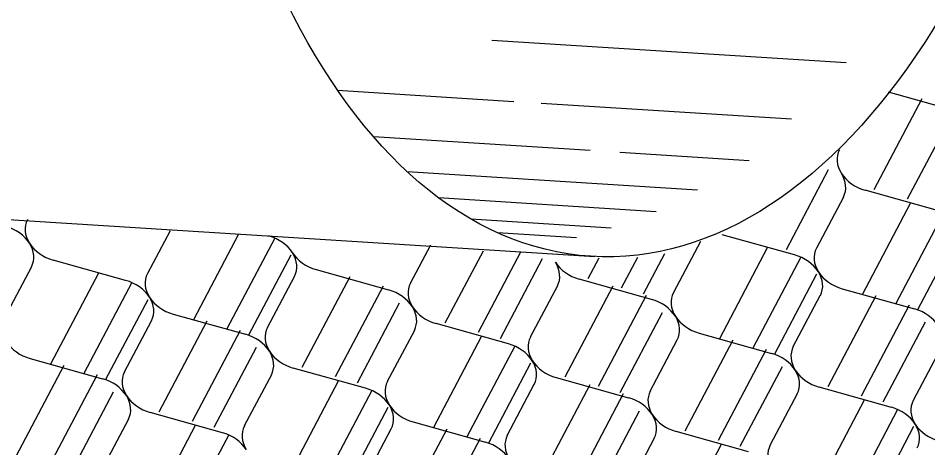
# Model space of a CAD drawing. Extents: x 638850 to 644908, y 297188 to 298900.
# Drawn here: x 639957.02 to 639998.96, y 297860.6 to 297880.4 of the extents above; entities that cross this region are included whole.
import ezdxf

# ---------------------------------------------------------------- set-up
doc = ezdxf.new("R2010")
doc.units = 0
doc.layers.add('1', color=7, linetype='Continuous')
doc.layers.add('2', color=7, linetype='Continuous')

msp = doc.modelspace()

# ---------------------------------------------------------------- linework, layer by layer
at = {"layer": '1'}
for p, q in [((639978.858, 297879.386), (639995.199, 297878.355)), ((639971.752, 297877.081), (639979.868, 297876.569)), ((639981.141, 297876.488), (639992.677, 297875.76)), ((639973.405, 297874.944), (639983.395, 297874.314)), ((639984.766, 297874.227), (639990.722, 297873.851)), ((639974.959, 297873.338), (639988.343, 297872.494)), ((639976.409, 297872.132), (639986.445, 297871.499)), ((639944.568, 297871.879), (639983.606, 297869.416)), ((639977.894, 297871.153), (639984.366, 297870.745)), ((639979.127, 297870.518), (639982.765, 297870.289))]:
    msp.add_line(p, q, dxfattribs=at)
msp.add_ellipse((639985.757, 297906.267), major_axis=(2.325, 36.841), ratio=0.564762, dxfattribs=at)
at = {"layer": '2'}
for p, q in [((639997.137, 297877.007), (640000.476, 297876.075)), ((639998.69, 297876.68), (639996.479, 297872.491)), ((640000.23, 297876.253), (639998.018, 297872.061)), ((639994.371, 297873.413), (639992.426, 297869.727)), ((639999.413, 297871.539), (639996.074, 297872.472)), ((639995.07, 297872.16), (639993.824, 297869.803)), ((639998.156, 297871.866), (639995.945, 297867.676)), ((639999.696, 297871.439), (639997.484, 297867.247)), ((639964.025, 297870.607), (639962.981, 297868.632)), ((639967.164, 297870.413), (639965.102, 297866.505)), ((639968.853, 297870.268), (639966.641, 297866.076)), ((639992.82, 297869.49), (639989.48, 297870.423)), ((640000.43, 297870.647), (639998.486, 297866.961)), ((639975.106, 297868.193), (639976.042, 297869.963)), ((639988.476, 297870.111), (639987.23, 297867.754)), ((639969.588, 297869.476), (639967.643, 297865.79)), ((639978.454, 297869.671), (639976.698, 297866.343)), ((639980.187, 297869.612), (639978.236, 297865.914)), ((639986.819, 297869.548), (639985.832, 297867.678)), ((639991.562, 297869.817), (639989.351, 297865.627)), ((639961.977, 297868.319), (639958.638, 297869.252)), ((639981.183, 297869.314), (639979.238, 297865.628)), ((639983.791, 297869.339), (639983.292, 297868.393)), ((639985.571, 297869.366), (639984.83, 297867.963)), ((639993.102, 297869.39), (639990.89, 297865.198)), ((639957.633, 297868.94), (639956.387, 297866.583)), ((639960.719, 297868.646), (639958.509, 297864.456)), ((639970.762, 297868.813), (639974.101, 297867.88)), ((639993.837, 297868.598), (639991.892, 297864.912)), ((639962.259, 297868.219), (639960.047, 297864.026)), ((639968.512, 297866.144), (639969.758, 297868.501)), ((639972.314, 297868.484), (639970.104, 297864.294)), ((639986.226, 297867.441), (639982.887, 297868.374)), ((639973.855, 297868.057), (639971.643, 297863.865)), ((639981.882, 297868.062), (639980.636, 297865.705)), ((639984.439, 297868.045), (639982.228, 297863.855)), ((639995.011, 297867.935), (639998.35, 297867.002)), ((639962.994, 297867.427), (639961.049, 297863.741)), ((639985.979, 297867.618), (639983.767, 297863.426)), ((639992.761, 297865.266), (639994.007, 297867.623)), ((639996.565, 297867.605), (639994.355, 297863.415)), ((639974.589, 297867.265), (639972.644, 297863.579)), ((639998.105, 297867.178), (639995.893, 297862.986)), ((639964.168, 297866.764), (639967.507, 297865.831)), ((639986.714, 297866.826), (639984.769, 297863.14)), ((639961.918, 297864.094), (639963.164, 297866.452)), ((639965.721, 297866.435), (639963.51, 297862.245)), ((639979.632, 297865.392), (639976.293, 297866.325)), ((639998.84, 297866.386), (639996.895, 297862.7)), ((639967.261, 297866.008), (639965.049, 297861.816)), ((639975.288, 297866.013), (639974.042, 297863.655)), ((639978.376, 297865.718), (639976.165, 297861.528)), ((639988.417, 297865.886), (639991.756, 297864.953)), ((639979.916, 297865.291), (639977.704, 297861.098)), ((639986.167, 297863.216), (639987.413, 297865.574)), ((639989.972, 297865.558), (639987.762, 297861.368)), ((639967.995, 297865.216), (639966.05, 297861.53)), ((639991.513, 297865.131), (639989.301, 297860.939)), ((639999.539, 297865.134), (639998.293, 297862.776)), ((639957.574, 297864.715), (639960.914, 297863.782)), ((639980.651, 297864.499), (639978.706, 297860.813)), ((639959.127, 297864.386), (639956.916, 297860.196)), ((639973.038, 297863.343), (639969.699, 297864.276)), ((639992.247, 297864.339), (639990.302, 297860.653)), ((639960.667, 297863.959), (639958.455, 297859.767)), ((639968.695, 297863.964), (639967.448, 297861.606)), ((639971.783, 297863.671), (639969.573, 297859.481)), ((639981.823, 297863.837), (639985.162, 297862.904)), ((639961.401, 297863.167), (639959.457, 297859.481)), ((639973.323, 297863.244), (639971.111, 297859.051)), ((639979.575, 297861.166), (639980.819, 297863.525)), ((639983.379, 297863.509), (639981.168, 297859.319)), ((639997.289, 297862.464), (639993.951, 297863.399)), ((639984.919, 297863.082), (639982.707, 297858.89)), ((639992.946, 297863.086), (639991.7, 297860.729)), ((639996.032, 297862.793), (639993.822, 297858.603)), ((639974.058, 297862.452), (639972.113, 297858.766)), ((639985.653, 297862.29), (639983.709, 297858.604)), ((639997.572, 297862.366), (639995.36, 297858.173)), ((639962.101, 297861.914), (639960.854, 297859.557)), ((639966.444, 297861.294), (639963.105, 297862.227)), ((639965.189, 297861.622), (639962.979, 297857.432)), ((639972.982, 297859.119), (639974.226, 297861.477)), ((639976.785, 297861.46), (639974.574, 297857.27)), ((639975.232, 297861.789), (639978.569, 297860.855)), ((639998.307, 297861.574), (639996.362, 297857.888)), ((639966.729, 297861.195), (639964.518, 297857.002)), ((639978.325, 297861.033), (639976.113, 297856.841)), ((639986.353, 297861.037), (639985.106, 297858.68)), ((639990.696, 297860.417), (639987.357, 297861.35)), ((639989.438, 297860.744), (639987.228, 297856.554))]:
    msp.add_line(p, q, dxfattribs=at)
for centre, start_param, end_param in [((639996.33, 297873.669), 6.186654, 7.077676), ((639996.33, 297873.669), 0.794491, 1.685512), ((639993.626, 297872.828), 3.045062, 3.936083), ((639958.893, 297870.449), 6.186654, 7.077676), ((639956.189, 297869.609), 3.936083, 4.827105), ((639968.314, 297869.17), 3.936083, 4.827105), ((639958.893, 297870.449), 0.794491, 1.685512), ((639956.189, 297869.609), 3.045062, 3.936083), ((639968.314, 297869.17), 3.045062, 3.936083), ((639971.018, 297870.01), 0.794491, 1.685512), ((639992.564, 297868.292), 3.936083, 4.827105), ((639995.268, 297869.132), 6.186654, 7.077676), ((639983.143, 297869.571), 0.794491, 1.685512), ((639980.439, 297868.731), 3.045062, 3.936083), ((639964.425, 297867.961), 6.186654, 7.077676), ((639992.564, 297868.292), 3.045062, 3.936083), ((639995.268, 297869.132), 0.794491, 1.685512), ((639961.72, 297867.121), 3.936083, 4.827105), ((639976.549, 297867.522), 6.186654, 7.077676), ((639973.845, 297866.682), 3.936083, 4.827105), ((639988.674, 297867.084), 6.186654, 7.077676), ((639961.72, 297867.121), 3.045062, 3.936083), ((639964.425, 297867.961), 0.794491, 1.685512), ((639985.97, 297866.243), 3.936083, 4.827105), ((639973.845, 297866.682), 3.045062, 3.936083), ((639976.549, 297867.522), 0.794491, 1.685512), ((639998.095, 297865.804), 3.936083, 4.827105), ((639985.97, 297866.243), 3.045062, 3.936083), ((639988.674, 297867.084), 0.794491, 1.685512), ((639969.956, 297865.474), 6.186654, 7.077676), ((639967.251, 297864.633), 3.936083, 4.827105), ((639982.081, 297865.035), 6.186654, 7.077676), ((639957.831, 297865.913), 0.794491, 1.685512), ((639979.376, 297864.194), 3.936083, 4.827105), ((639994.205, 297864.596), 6.186654, 7.077676), ((639967.251, 297864.633), 3.045062, 3.936083), ((639969.956, 297865.474), 0.794491, 1.685512), ((639991.501, 297863.756), 3.936083, 4.827105), ((639979.376, 297864.194), 3.045062, 3.936083), ((639982.081, 297865.035), 0.794491, 1.685512), ((639963.362, 297863.425), 6.186654, 7.077676), ((639991.501, 297863.756), 3.045062, 3.936083), ((639994.205, 297864.596), 0.794491, 1.685512), ((639960.658, 297862.585), 3.936083, 4.827105), ((639975.487, 297862.986), 6.186654, 7.077676), ((639972.783, 297862.146), 3.936083, 4.827105), ((639987.612, 297862.547), 6.186654, 7.077676), ((639960.658, 297862.585), 3.045062, 3.936083), ((639963.362, 297863.425), 0.794491, 1.685512), ((639984.908, 297861.707), 3.936083, 4.827105), ((639999.737, 297862.108), 6.186654, 7.077676), ((639972.783, 297862.146), 3.045062, 3.936083), ((639975.487, 297862.986), 0.794491, 1.685512), ((639997.032, 297861.268), 3.936083, 4.827105), ((639984.908, 297861.707), 3.045062, 3.936083), ((639987.612, 297862.547), 0.794491, 1.685512), ((639968.893, 297860.937), 6.186654, 7.077676), ((639997.032, 297861.268), 3.045062, 3.936083), ((639999.737, 297862.108), 0.794491, 1.685512), ((639966.189, 297860.097), 3.936083, 4.827105), ((639981.018, 297860.498), 6.186654, 7.077676), ((639978.314, 297859.658), 3.936083, 4.827105), ((639993.143, 297860.059), 6.186654, 7.077676)]:
    msp.add_ellipse(centre, major_axis=(-1.492, 0.562), ratio=0.764477, start_param=start_param, end_param=end_param, dxfattribs=at)

doc.saveas('drawing.dxf')
